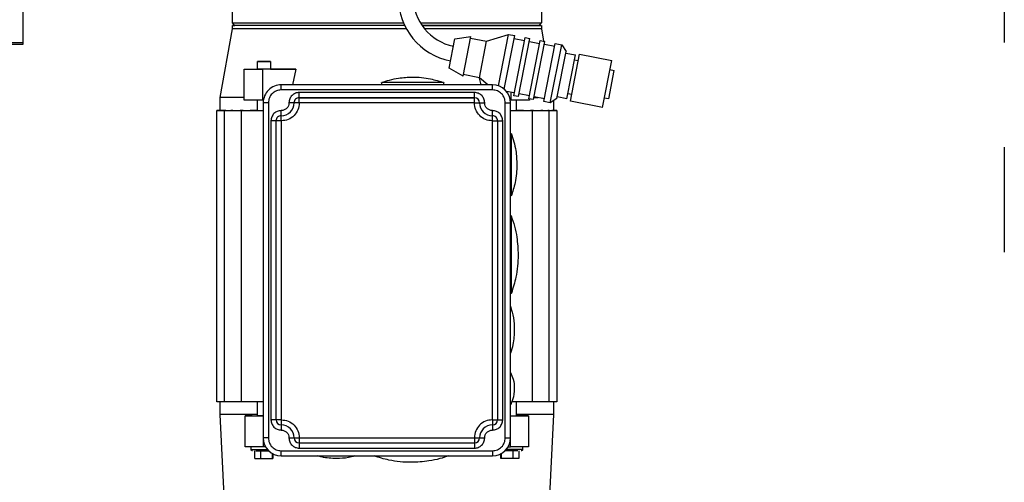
# Model space of a CAD drawing. Header units: inches. Extents: x 170 to 312, y 215 to 248.
# Tile 464 of 529: x 280.252 to 281.193, y 223.821 to 224.263. Entities that reach past the tile are written whole.
import ezdxf

# ---------------------------------------------------------------- set-up
doc = ezdxf.new("R2010")
doc.units = ezdxf.units.IN
doc.header["$LTSCALE"] = 0.25
doc.header["$MEASUREMENT"] = 0
doc.linetypes.add('PHANTOM2', pattern=[1.25, 0.625, -0.125, 0.125, -0.125, 0.125, -0.125])
for name, color, linetype in [('ANNOTATIONS', 1, 'Continuous'), ('HIDDEN', 6, 'PHANTOM2'), ('MOTOR RH', 7, 'Continuous')]:
    doc.layers.add(name, color=color, linetype=linetype)
doc.styles.add('ARIAL', font='arial.ttf', dxfattribs={"height": 0.09375})
doc.dimstyles.new('STANDARD$0', dxfattribs={"dimtxt": 0.09375, "dimasz": 0.09375, "dimexe": 0.03125, "dimexo": 0.046875, "dimgap": 0.09, "dimtad": 0, "dimtih": 1, "dimtoh": 1, "dimdec": 4, "dimzin": 0, "dimdsep": 46, "dimtxsty": 'ARIAL', "dimcen": 0.09, "dimadec": 0, "dimazin": 0, "dimtfac": 1, "dimtdec": 4, "dimtofl": 0, "dimtmove": 0, "dimatfit": 1, "dimfxl": 1, "dimtolj": 1, "dimtzin": 0, "dimarcsym": 0})

# ---------------------------------------------------------------- blocks, each defined once
blk = doc.blocks.new('*D226')
at = {"layer": 'ANNOTATIONS', "color": 0, "lineweight": -2, "transparency": 16777216}
for p, q in [((279.87252, 223.81866), (279.87252, 225.26652)), ((280.95771, 224.66544), (280.95771, 225.26652)), ((279.96627, 225.23527), (280.17973, 225.23527)), ((280.86396, 225.23527), (280.74995, 225.23527))]:
    blk.add_line(p, q, dxfattribs=at)
at = {"layer": 'ANNOTATIONS', "color": 0, "transparency": 16777216}
for points in [[(279.96627, 225.25089), (279.96627, 225.21964), (279.87252, 225.23527)], [(280.86396, 225.25089), (280.86396, 225.21964), (280.95771, 225.23527)]]:
    blk.add_solid(points, dxfattribs=at)
at = {"layer": 'defpoints', "color": 0, "transparency": 16777216}
for p in [(279.87252, 225.23527), (280.95771, 224.61856), (279.87252, 223.77179)]:
    blk.add_point(p, dxfattribs=at)
at = {"layer": 'ANNOTATIONS', "color": 0, "transparency": 16777216, "insert": (280.46484, 225.23527), "char_height": 0.09375, "attachment_point": 5, "style": 'ARIAL'}
blk.add_mtext('\\A1;16 1/8"', dxfattribs=at)
blk = doc.blocks.new('*D227')
at = {"layer": 'ANNOTATIONS', "color": 0, "lineweight": -2, "transparency": 16777216}
for p, q in [((279.87252, 223.81866), (279.87252, 225.5464)), ((281.19256, 225.10012), (281.19256, 225.5464)), ((279.96627, 225.51515), (280.24743, 225.51515)), ((281.09881, 225.51515), (280.81765, 225.51515))]:
    blk.add_line(p, q, dxfattribs=at)
at = {"layer": 'ANNOTATIONS', "color": 0, "transparency": 16777216}
for points in [[(279.96627, 225.53078), (279.96627, 225.49953), (279.87252, 225.51515)], [(281.09881, 225.53078), (281.09881, 225.49953), (281.19256, 225.51515)]]:
    blk.add_solid(points, dxfattribs=at)
at = {"layer": 'defpoints', "color": 0, "transparency": 16777216}
for p in [(279.87252, 225.51515), (281.19256, 225.05324), (279.87252, 223.77179)]:
    blk.add_point(p, dxfattribs=at)
at = {"layer": 'ANNOTATIONS', "color": 0, "transparency": 16777216, "insert": (280.53254, 225.51515), "char_height": 0.09375, "attachment_point": 5, "style": 'ARIAL'}
blk.add_mtext('\\A1;18 1/2"', dxfattribs=at)

msp = doc.modelspace()

# ---------------------------------------------------------------- linework, layer by layer
at = {"layer": 'HIDDEN'}
msp.add_line((281.19256, 225.05324), (281.19256, 224.02255), dxfattribs=at)
at = {"layer": 'MOTOR RH'}
for p, q in [((280.25496, 224.23906), (280.25496, 224.92951)), ((280.45488, 224.25948), (280.45488, 224.27548)), ((280.75015, 224.27548), (280.75015, 224.25948)), ((280.45734, 224.25703), (280.45488, 224.25948)), ((280.45488, 224.25948), (280.61844, 224.25948)), ((280.63456, 224.25948), (280.75015, 224.25948)), ((280.75015, 224.25948), (280.74769, 224.25702)), ((280.44331, 224.18813), (280.45488, 224.25372)), ((280.45488, 224.25372), (280.45488, 224.25703)), ((280.75015, 224.25702), (280.75015, 224.25371)), ((280.75015, 224.25371), (280.75222, 224.24199)), ((280.25496, 224.24054), (274.48933, 224.24054)), ((280.66203, 224.21629), (280.66751, 224.24431)), ((280.66751, 224.24431), (280.68271, 224.24648)), ((280.6753, 224.20855), (280.68271, 224.24648)), ((280.68241, 224.24492), (280.69774, 224.24192)), ((280.69094, 224.20712), (280.69774, 224.24192)), ((280.69774, 224.24192), (280.71867, 224.24855)), ((280.70907, 224.19946), (280.71867, 224.24855)), ((280.71479, 224.19612), (280.7248, 224.24735)), ((280.71867, 224.24855), (280.7248, 224.24735)), ((280.72377, 224.18998), (280.73462, 224.24543)), ((280.72429, 224.24471), (280.7341, 224.24279)), ((280.72837, 224.18908), (280.73922, 224.24453)), ((280.73462, 224.24543), (280.73922, 224.24453)), ((280.73819, 224.18716), (280.74903, 224.24261)), ((280.7387, 224.24189), (280.74852, 224.23997)), ((280.74279, 224.18626), (280.75363, 224.24171)), ((280.74903, 224.24261), (280.75363, 224.24171)), ((280.7526, 224.18433), (280.76345, 224.2398)), ((280.76345, 224.2398), (280.76958, 224.2386)), ((274.48933, 224.23906), (280.25496, 224.23906)), ((280.75312, 224.23907), (280.76293, 224.23715)), ((280.75873, 224.18313), (280.76958, 224.2386)), ((280.76506, 224.18739), (280.77384, 224.23227)), ((280.76958, 224.2386), (280.77384, 224.23227)), ((280.77353, 224.23071), (280.78273, 224.22891)), ((280.47892, 224.21519), (280.47892, 224.22257)), ((280.49122, 224.22257), (280.49122, 224.21519)), ((280.77457, 224.18715), (280.78273, 224.22891)), ((280.77794, 224.18487), (280.78672, 224.22976)), ((280.78182, 224.22423), (280.7855, 224.22351)), ((280.78672, 224.22976), (280.81739, 224.22376)), ((280.80861, 224.17887), (280.81739, 224.22376)), ((280.46623, 224.18567), (280.46623, 224.21519)), ((280.46623, 224.21519), (280.48363, 224.21519)), ((280.46623, 224.21519), (280.47482, 224.21519)), ((280.47482, 224.21519), (280.47892, 224.21519)), ((280.48363, 224.21519), (280.48363, 224.18566)), ((280.51568, 224.21519), (280.48363, 224.21519)), ((280.51568, 224.21519), (280.51239, 224.20043)), ((280.6753, 224.20855), (280.66203, 224.21629)), ((280.81454, 224.1869), (280.81986, 224.21409)), ((280.81566, 224.21491), (280.81986, 224.21409)), ((280.59759, 224.20042), (280.59759, 224.20259)), ((280.65665, 224.20259), (280.65665, 224.20042)), ((280.69094, 224.20712), (280.6756, 224.21012)), ((280.699, 224.20042), (280.69094, 224.20712)), ((280.69264, 224.20042), (280.6912, 224.2069)), ((280.50163, 224.1955), (280.50163, 224.20043)), ((280.7034, 224.20042), (280.50163, 224.20043)), ((280.50163, 224.20043), (280.50163, 224.20043)), ((280.7034, 224.1955), (280.50163, 224.1955)), ((280.51885, 224.1832), (280.51885, 224.19304)), ((280.68618, 224.19304), (280.51885, 224.19304)), ((280.68618, 224.1832), (280.68618, 224.19304)), ((280.7034, 224.1955), (280.7034, 224.20042)), ((280.7034, 224.20042), (280.7034, 224.20042)), ((280.72429, 224.19262), (280.71674, 224.19409)), ((280.7214, 224.18566), (280.7214, 224.19318)), ((280.44331, 224.17582), (280.44331, 224.18813)), ((280.48363, 224.18566), (280.46623, 224.18567)), ((280.47892, 224.17582), (280.47892, 224.18567)), ((280.48458, 224.18566), (280.48363, 224.18566)), ((280.4844, 224.1832), (280.4844, 223.86332)), ((280.4844, 224.1832), (280.4844, 224.1832)), ((280.48933, 224.1832), (280.48932, 223.86332)), ((280.51393, 224.1832), (280.51393, 224.1832)), ((280.51885, 224.18812), (280.68618, 224.18812)), ((280.51885, 224.18812), (280.51885, 224.18812)), ((280.68618, 224.18812), (280.51885, 224.18812)), ((280.68618, 224.1832), (280.51885, 224.1832)), ((280.68618, 224.18812), (280.68618, 224.18812)), ((280.6911, 224.1832), (280.6911, 224.1832)), ((280.7157, 223.86332), (280.7157, 224.1832)), ((280.7214, 224.18566), (280.72045, 224.18566)), ((280.72062, 223.86332), (280.72063, 224.1832)), ((280.72063, 224.1832), (280.72063, 224.1832)), ((280.7388, 224.18566), (280.7214, 224.18566)), ((280.72837, 224.18908), (280.72377, 224.18998)), ((280.72611, 224.18566), (280.72611, 224.17582)), ((280.7387, 224.1898), (280.72889, 224.19172)), ((280.74279, 224.18626), (280.73819, 224.18716)), ((280.7388, 224.18704), (280.7388, 224.18566)), ((280.74727, 224.18812), (280.74315, 224.18812)), ((280.75312, 224.18698), (280.7433, 224.1889)), ((280.75873, 224.18313), (280.7526, 224.18433)), ((280.76506, 224.18739), (280.75873, 224.18313)), ((280.76172, 224.18514), (280.76172, 224.17582)), ((280.77457, 224.18715), (280.76537, 224.18895)), ((280.77916, 224.19112), (280.77548, 224.19184)), ((280.80861, 224.17887), (280.77794, 224.18487)), ((280.81454, 224.1869), (280.81034, 224.18772)), ((280.44011, 224.17582), (280.44011, 224.17582)), ((280.44011, 224.17582), (280.44011, 224.17583)), ((280.44331, 224.17583), (280.44011, 224.17583)), ((280.44011, 224.17583), (280.44011, 224.17583)), ((280.44011, 224.17583), (280.44331, 224.17583)), ((280.44011, 224.17583), (280.44011, 224.17583)), ((280.44011, 224.17583), (280.44011, 224.17583)), ((280.44011, 224.17583), (280.44011, 224.17583)), ((280.44011, 224.17583), (280.44011, 224.17583)), ((280.44011, 224.17583), (280.44011, 224.17583)), ((280.44011, 224.17583), (280.44011, 224.17583)), ((280.44331, 224.17583), (280.44011, 224.17583)), ((280.44011, 224.17583), (280.44011, 224.17583)), ((280.44011, 224.17582), (280.4844, 224.17582)), ((280.44011, 223.89777), (280.44011, 224.17582)), ((280.44011, 224.17582), (280.44011, 224.17582)), ((280.44011, 224.17582), (280.46514, 224.17582)), ((280.44011, 224.17582), (280.44011, 224.17582)), ((280.44011, 224.17582), (280.44011, 224.17582)), ((280.44011, 224.17582), (280.44011, 224.17582)), ((280.44011, 224.17582), (280.44011, 224.17582)), ((280.44748, 224.17582), (280.44011, 224.17582)), ((280.44011, 224.17582), (280.44011, 224.17582)), ((280.44011, 224.17582), (280.44011, 224.17582)), ((280.44417, 224.17582), (280.44011, 224.17582)), ((280.44011, 224.17582), (280.44011, 224.17582)), ((280.44333, 224.17582), (280.44333, 224.17582)), ((280.44476, 224.17582), (280.44417, 224.17582)), ((280.44476, 224.17582), (280.44476, 224.17582)), ((280.44871, 224.17582), (280.44748, 224.17582)), ((280.44749, 223.89777), (280.4475, 224.17582)), ((280.4475, 224.17582), (280.4475, 224.17582)), ((280.44871, 224.17582), (280.44871, 224.17582)), ((280.45537, 224.17582), (280.45343, 224.17582)), ((280.45537, 224.17582), (280.45537, 224.17582)), ((280.46514, 224.17582), (280.46238, 224.17582)), ((280.46364, 223.89777), (280.46365, 224.17582)), ((280.46365, 224.17582), (280.46365, 224.17582)), ((280.46514, 224.17582), (280.46514, 224.17582)), ((280.47892, 224.17582), (280.47194, 224.17582)), ((280.47398, 224.17582), (280.47398, 224.17582)), ((280.47876, 224.17582), (280.47493, 224.17582)), ((280.47876, 224.17582), (280.47876, 224.17582)), ((280.50163, 224.1709), (280.50163, 224.17582)), ((280.7034, 224.16597), (280.7034, 224.17582)), ((280.72063, 224.17582), (280.76492, 224.17582)), ((280.73309, 224.17582), (280.72611, 224.17582)), ((280.72627, 224.17582), (280.72627, 224.17582)), ((280.7301, 224.17582), (280.72627, 224.17582)), ((280.73105, 224.17582), (280.73105, 224.17582)), ((280.73989, 224.17582), (280.73989, 224.17582)), ((280.74265, 224.17582), (280.73989, 224.17582)), ((280.73989, 224.17582), (280.76492, 224.17582)), ((280.74139, 224.17582), (280.74138, 223.89777)), ((280.74139, 224.17582), (280.74139, 224.17582)), ((280.74966, 224.17582), (280.74966, 224.17582)), ((280.7516, 224.17582), (280.74966, 224.17582)), ((280.75632, 224.17582), (280.75632, 224.17582)), ((280.75755, 224.17582), (280.75632, 224.17582)), ((280.75753, 224.17582), (280.75753, 224.17582)), ((280.75753, 223.89777), (280.75753, 224.17582)), ((280.76027, 224.17582), (280.76027, 224.17582)), ((280.76086, 224.17582), (280.76027, 224.17582)), ((280.76027, 224.17582), (280.76492, 224.17582)), ((280.76492, 224.17582), (280.76086, 224.17582)), ((280.7617, 224.17582), (280.7617, 224.17582)), ((280.76492, 224.17582), (280.76172, 224.17582)), ((280.76492, 224.17582), (280.76491, 223.89777)), ((280.76492, 224.17582), (280.76492, 224.17582)), ((280.76492, 224.17582), (280.76492, 224.17582)), ((280.76492, 224.17582), (280.76492, 224.17582)), ((280.76492, 224.17582), (280.76492, 224.17582)), ((280.76492, 224.17582), (280.76492, 224.17582)), ((280.76492, 224.17582), (280.76492, 224.17582)), ((280.76492, 224.17582), (280.76492, 224.17582)), ((280.76492, 224.17582), (280.76492, 224.17582)), ((280.76492, 224.17582), (280.76492, 224.17582)), ((280.76492, 224.17582), (280.76492, 224.17582)), ((280.76492, 224.17582), (280.76492, 224.17582)), ((280.76492, 224.17582), (280.76492, 224.17582)), ((280.49179, 224.16598), (280.49178, 223.88054)), ((280.4967, 223.88054), (280.49671, 224.16598)), ((280.49671, 224.16598), (280.49671, 224.16598)), ((280.50163, 224.16598), (280.50162, 223.88054)), ((280.50163, 224.16598), (280.50163, 224.1709)), ((280.50163, 224.1709), (280.50163, 224.1709)), ((280.7034, 224.1709), (280.7034, 224.1709)), ((280.7034, 223.88054), (280.7034, 224.16597)), ((280.70832, 224.16597), (280.70832, 223.88054)), ((280.70832, 224.16597), (280.70832, 224.16597)), ((280.71324, 223.88054), (280.71324, 224.16597)), ((280.72062, 224.15367), (280.72156, 224.15367)), ((280.72156, 224.09462), (280.72156, 224.15367)), ((280.72156, 224.09462), (280.72062, 224.09462)), ((280.72062, 224.07493), (280.72152, 224.07493)), ((280.72152, 224.00111), (280.72152, 224.07493)), ((280.72152, 224.00111), (280.72062, 224.00111)), ((280.4844, 223.89777), (280.44011, 223.89777)), ((280.44331, 223.88547), (280.44331, 223.89777)), ((280.47891, 223.88424), (280.47891, 223.89777)), ((280.76491, 223.89777), (280.7218, 223.89777)), ((280.72611, 223.89777), (280.72611, 223.88423)), ((280.76171, 223.89777), (280.76171, 223.88547)), ((280.44749, 223.80181), (280.44331, 223.88547)), ((280.46709, 223.88424), (280.48449, 223.88424)), ((280.46709, 223.85471), (280.46709, 223.88424)), ((280.47368, 223.88424), (280.46709, 223.88424)), ((280.47368, 223.88424), (280.47891, 223.88424)), ((280.72053, 223.88423), (280.73793, 223.88423)), ((280.73134, 223.88423), (280.72611, 223.88423)), ((280.73793, 223.88423), (280.73134, 223.88423)), ((280.73793, 223.88423), (280.73793, 223.85471)), ((280.76171, 223.88547), (280.75753, 223.8018)), ((280.50162, 223.88054), (280.50162, 223.8707)), ((280.7034, 223.88054), (280.7034, 223.8707)), ((280.51885, 223.86332), (280.68617, 223.86332)), ((280.51885, 223.86332), (280.51885, 223.85348)), ((280.68617, 223.86332), (280.68617, 223.85347)), ((280.48449, 223.85471), (280.46709, 223.85471)), ((280.47276, 223.85225), (280.47276, 223.85471)), ((280.48449, 223.86153), (280.48449, 223.85471)), ((280.48671, 223.85471), (280.48449, 223.85471)), ((280.51885, 223.8584), (280.68617, 223.8584)), ((280.71831, 223.85471), (280.72053, 223.85471)), ((280.72053, 223.85471), (280.72053, 223.86153)), ((280.73793, 223.85471), (280.72053, 223.85471)), ((280.73226, 223.85471), (280.73226, 223.85225)), ((280.47623, 223.84364), (280.47623, 223.85102)), ((280.48211, 223.84364), (280.48211, 223.85102)), ((280.49289, 223.84847), (280.49289, 223.84364)), ((280.49356, 223.84844), (280.49367, 223.84364)), ((280.50162, 223.85102), (280.7034, 223.85101)), ((280.50162, 223.8461), (280.50162, 223.85102)), ((280.50162, 223.8461), (280.7034, 223.84609)), ((280.51885, 223.85348), (280.68617, 223.85347)), ((280.7034, 223.85101), (280.7034, 223.84609)), ((280.71135, 223.84363), (280.71146, 223.84838)), ((280.71213, 223.84363), (280.71213, 223.84847)), ((280.72291, 223.85102), (280.72291, 223.84363)), ((280.72879, 223.85102), (280.72879, 223.84363)), ((280.48211, 223.84364), (280.49289, 223.84364)), ((280.49289, 223.84364), (280.49367, 223.84364)), ((280.71213, 223.84363), (280.71135, 223.84363)), ((280.72291, 223.84363), (280.71213, 223.84363))]:
    msp.add_line(p, q, dxfattribs=at)
at = {"layer": 'MOTOR RH', "flags": 128}
for points in [[(280.62129, 224.25371), (280.61382, 224.25371), (280.60252, 224.25371), (280.59121, 224.25371), (280.57998, 224.25371), (280.56888, 224.25371), (280.55797, 224.25371), (280.54733, 224.25371), (280.53701, 224.25371), (280.52707, 224.25371), (280.51758, 224.25371), (280.50858, 224.25371), (280.50014, 224.25371), (280.4923, 224.25371), (280.4851, 224.25371), (280.47859, 224.25371), (280.47281, 224.25371), (280.4678, 224.25372), (280.46357, 224.25372), (280.46016, 224.25372), (280.45758, 224.25372), (280.45585, 224.25372), (280.45499, 224.25372), (280.45488, 224.25372)], [(280.61957, 224.25702), (280.61382, 224.25702), (280.60252, 224.25702), (280.59121, 224.25702), (280.57998, 224.25702), (280.56888, 224.25702), (280.55797, 224.25702), (280.54733, 224.25702), (280.53701, 224.25702), (280.52707, 224.25702), (280.51758, 224.25702), (280.50858, 224.25702), (280.50014, 224.25702), (280.4923, 224.25702), (280.4851, 224.25702), (280.47859, 224.25702), (280.47281, 224.25702), (280.4678, 224.25702), (280.46357, 224.25702), (280.46016, 224.25702), (280.45758, 224.25703), (280.45585, 224.25703), (280.45499, 224.25703), (280.45585, 224.25703), (280.45734, 224.25703)], [(280.74769, 224.25702), (280.74918, 224.25702), (280.75005, 224.25702), (280.74918, 224.25702), (280.74745, 224.25702), (280.74488, 224.25702), (280.74146, 224.25702), (280.73724, 224.25702), (280.73222, 224.25702), (280.72644, 224.25702), (280.71993, 224.25702), (280.71274, 224.25702), (280.70489, 224.25702), (280.69645, 224.25702), (280.68746, 224.25702), (280.67796, 224.25702), (280.66803, 224.25702), (280.65771, 224.25702), (280.64706, 224.25702), (280.63616, 224.25702), (280.63615, 224.25702)], [(280.75015, 224.25371), (280.75005, 224.25371), (280.74918, 224.25371), (280.74745, 224.25371), (280.74488, 224.25371), (280.74146, 224.25371), (280.73724, 224.25371), (280.73222, 224.25371), (280.72644, 224.25371), (280.71993, 224.25371), (280.71274, 224.25371), (280.70489, 224.25371), (280.69645, 224.25371), (280.68746, 224.25371), (280.67796, 224.25371), (280.66803, 224.25371), (280.65771, 224.25371), (280.64706, 224.25371), (280.63865, 224.25371)], [(280.48742, 224.22257), (280.48272, 224.22257), (280.48072, 224.22257), (280.47939, 224.22257), (280.47892, 224.22257), (280.47939, 224.22257), (280.48072, 224.22257), (280.48272, 224.22257), (280.48742, 224.22257)], [(280.48742, 224.22257), (280.48942, 224.22257), (280.49075, 224.22257), (280.49122, 224.22257), (280.49075, 224.22257), (280.48942, 224.22257), (280.48742, 224.22257)], [(280.48507, 224.21519), (280.48272, 224.21519), (280.48072, 224.21519), (280.47939, 224.21519), (280.47892, 224.21519)], [(280.49122, 224.21519), (280.49075, 224.21519), (280.48942, 224.21519), (280.48742, 224.21519), (280.48507, 224.21519)], [(280.49122, 224.21519), (280.49332, 224.21519), (280.49857, 224.21519), (280.50406, 224.21519), (280.50977, 224.21519), (280.51568, 224.21519)], [(280.65665, 224.20259), (280.6562, 224.20259), (280.65487, 224.20259), (280.65269, 224.20259), (280.64974, 224.20259), (280.6461, 224.20259), (280.64189, 224.20259), (280.63722, 224.20259), (280.63225, 224.20259), (280.62712, 224.20259), (280.62199, 224.20259), (280.61702, 224.20259), (280.61236, 224.20259), (280.60814, 224.20259), (280.6045, 224.20259), (280.60155, 224.20259), (280.59937, 224.20259), (280.59804, 224.20259), (280.59759, 224.20259)], [(280.46623, 224.18813), (280.46037, 224.18813), (280.45522, 224.18813), (280.45097, 224.18813), (280.44763, 224.18813), (280.44524, 224.18813), (280.44379, 224.18813), (280.44331, 224.18813)], [(280.48933, 224.1832), (280.48837, 224.1832), (280.48744, 224.1832), (280.48659, 224.1832), (280.48585, 224.1832), (280.48523, 224.1832), (280.48478, 224.1832), (280.4845, 224.1832), (280.4844, 224.1832)], [(280.51403, 224.1832), (280.51384, 224.1832), (280.51356, 224.1832), (280.5131, 224.1832), (280.51249, 224.1832), (280.51175, 224.1832), (280.51089, 224.1832), (280.50997, 224.1832), (280.50901, 224.1832)], [(280.51885, 224.1832), (280.51789, 224.1832), (280.51697, 224.1832), (280.51612, 224.1832), (280.51537, 224.1832), (280.51476, 224.1832), (280.51431, 224.1832), (280.51403, 224.1832)], [(280.68618, 224.1832), (280.68714, 224.1832), (280.68806, 224.1832), (280.68891, 224.1832), (280.68966, 224.1832), (280.69027, 224.1832), (280.69072, 224.1832), (280.691, 224.1832), (280.69119, 224.1832)], [(280.69119, 224.1832), (280.69147, 224.1832), (280.69193, 224.1832), (280.69254, 224.1832), (280.69329, 224.1832), (280.69414, 224.1832), (280.69506, 224.1832), (280.69602, 224.1832)], [(280.7157, 224.1832), (280.71666, 224.1832), (280.71759, 224.1832), (280.71844, 224.1832), (280.71918, 224.1832), (280.7198, 224.1832), (280.72025, 224.1832), (280.72053, 224.1832), (280.72063, 224.1832)], [(280.4968, 224.16598), (280.49661, 224.16598), (280.49633, 224.16598), (280.49588, 224.16598), (280.49527, 224.16598), (280.49452, 224.16598), (280.49367, 224.16598), (280.49275, 224.16598), (280.49179, 224.16598)], [(280.50163, 224.16598), (280.50067, 224.16598), (280.49975, 224.16598), (280.4989, 224.16598), (280.49815, 224.16598), (280.49754, 224.16598), (280.49708, 224.16598), (280.4968, 224.16598)], [(280.7034, 224.16597), (280.70436, 224.16597), (280.70528, 224.16597), (280.70613, 224.16597), (280.70688, 224.16597), (280.70749, 224.16597), (280.70795, 224.16597), (280.70823, 224.16597), (280.70832, 224.16597)], [(280.70832, 224.16597), (280.70842, 224.16597), (280.7087, 224.16597), (280.70915, 224.16597), (280.70976, 224.16597), (280.71051, 224.16597), (280.71136, 224.16597), (280.71228, 224.16597), (280.71324, 224.16597)], [(280.47891, 223.88547), (280.47546, 223.88547), (280.46873, 223.88547), (280.46272, 223.88547), (280.45747, 223.88547), (280.45302, 223.88547), (280.44939, 223.88547), (280.44659, 223.88547), (280.44464, 223.88547), (280.44355, 223.88547), (280.44331, 223.88547)], [(280.4844, 223.88424), (280.48271, 223.88424), (280.48072, 223.88424), (280.47938, 223.88424), (280.47891, 223.88424)], [(280.72062, 223.88423), (280.72231, 223.88423), (280.72431, 223.88423), (280.72564, 223.88423), (280.72611, 223.88423)], [(280.76171, 223.88547), (280.76147, 223.88547), (280.76038, 223.88547), (280.75844, 223.88547), (280.75564, 223.88547), (280.752, 223.88546), (280.74755, 223.88546), (280.7423, 223.88546), (280.7363, 223.88546), (280.72956, 223.88546), (280.72611, 223.88546)], [(280.4967, 223.88054), (280.49661, 223.88054), (280.49633, 223.88054), (280.49587, 223.88054), (280.49526, 223.88054), (280.49452, 223.88054), (280.49367, 223.88054), (280.49274, 223.88054), (280.49178, 223.88054)], [(280.50162, 223.88054), (280.50066, 223.88054), (280.49974, 223.88054), (280.49889, 223.88054), (280.49814, 223.88054), (280.49753, 223.88054), (280.49708, 223.88054), (280.4968, 223.88054), (280.4967, 223.88054)], [(280.7034, 223.88054), (280.70436, 223.88054), (280.70528, 223.88054), (280.70613, 223.88054), (280.70688, 223.88054), (280.70749, 223.88054), (280.70794, 223.88054), (280.70822, 223.88054), (280.70832, 223.88054)], [(280.70832, 223.88054), (280.70841, 223.88054), (280.70869, 223.88054), (280.70915, 223.88054), (280.70976, 223.88054), (280.7105, 223.88054), (280.71136, 223.88054), (280.71228, 223.88054), (280.71324, 223.88054)], [(280.48932, 223.86332), (280.48836, 223.86332), (280.48744, 223.86332), (280.48659, 223.86332), (280.48584, 223.86332), (280.48523, 223.86332), (280.48477, 223.86332), (280.48449, 223.86332), (280.4844, 223.86332)], [(280.50901, 223.86332), (280.50997, 223.86332), (280.51089, 223.86332), (280.51174, 223.86332), (280.51249, 223.86332), (280.5131, 223.86332), (280.51355, 223.86332), (280.51383, 223.86332), (280.51393, 223.86332)], [(280.51393, 223.86332), (280.51402, 223.86332), (280.5143, 223.86332), (280.51476, 223.86332), (280.51537, 223.86332), (280.51611, 223.86332), (280.51697, 223.86332), (280.51789, 223.86332), (280.51885, 223.86332)], [(280.68617, 223.86332), (280.68713, 223.86332), (280.68806, 223.86332), (280.68891, 223.86332), (280.68965, 223.86332), (280.69026, 223.86332), (280.69072, 223.86332), (280.691, 223.86332), (280.69119, 223.86332)], [(280.69119, 223.86332), (280.69147, 223.86332), (280.69192, 223.86332), (280.69253, 223.86332), (280.69328, 223.86332), (280.69413, 223.86332), (280.69505, 223.86332), (280.69601, 223.86332)], [(280.7157, 223.86332), (280.71666, 223.86332), (280.71758, 223.86332), (280.71843, 223.86332), (280.71918, 223.86332), (280.71979, 223.86332), (280.72025, 223.86332), (280.72053, 223.86332), (280.72062, 223.86332)], [(280.47276, 223.85225), (280.47281, 223.85225), (280.47358, 223.85225), (280.47524, 223.85225), (280.47766, 223.85225), (280.48064, 223.85225), (280.48397, 223.85225), (280.48738, 223.85225), (280.48843, 223.85225)], [(280.73226, 223.85225), (280.73221, 223.85225), (280.73144, 223.85225), (280.72978, 223.85225), (280.72736, 223.85225), (280.72438, 223.85225), (280.72105, 223.85225), (280.71764, 223.85225), (280.71659, 223.85225)], [(280.47623, 223.84364), (280.47649, 223.84364), (280.47724, 223.84364), (280.47835, 223.84364), (280.47967, 223.84364), (280.48099, 223.84364), (280.48211, 223.84364)], [(280.72879, 223.84363), (280.72853, 223.84363), (280.72778, 223.84363), (280.72667, 223.84363), (280.72535, 223.84363), (280.72403, 223.84363), (280.72291, 223.84363)]]:
    msp.add_lwpolyline(points, dxfattribs=at)
at = {"layer": 'MOTOR RH'}
for centre, radius, start, end in [((280.67526, 224.28397), 0.06188, 180, 258.93501), ((280.67526, 224.28397), 0.0475, 180, 258.93501), ((280.45804, 224.25899), 0.00197, 208.22912, 241.77088), ((280.747, 224.25899), 0.00197, 298.22912, 331.77088), ((280.50163, 224.1832), 0.01722, 89.99914, 179.99914), ((280.7034, 224.1832), 0.01722, 359.99914, 89.99914), ((280.50163, 224.1832), 0.0123, 269.99914, 359.99914), ((280.51885, 224.1832), 0.00492, 89.99914, 179.99914), ((280.68618, 224.1832), 0.00492, 359.99914, 89.99914), ((280.7034, 224.1832), 0.0123, 179.99914, 269.99914), ((280.44333, 224.17969), 0.00386, 269.74652, 270.02852), ((280.7617, 224.17968), 0.00386, 269.96976, 270.25175), ((280.50163, 224.16598), 0.00492, 89.99914, 179.99914), ((280.7034, 224.16597), 0.00492, 359.99891, 89.99914), ((280.50162, 223.88054), 0.00492, 179.99914, 269.99914), ((280.50162, 223.86332), 0.0123, 359.99914, 89.99914), ((280.7034, 223.86332), 0.0123, 89.99914, 179.99914), ((280.7034, 223.88054), 0.00492, 269.99914, 359.99914), ((280.50162, 223.86332), 0.01722, 179.99914, 269.99914), ((280.51885, 223.86332), 0.00492, 179.99914, 269.99914), ((280.68617, 223.86332), 0.00492, 269.99914, 359.99914), ((280.7034, 223.86332), 0.01722, 269.99914, 359.99914)]:
    msp.add_arc(centre, radius, start, end, dxfattribs=at)
for points, knots in [([(280.45617, 224.25703), (280.45616, 224.25717), (280.45613, 224.25772), (280.45612, 224.25803), (280.4561, 224.25826)], [0, 0, 0, 0, 0.2630886, 1, 1, 1, 1]), ([(280.63633, 224.25702), (280.63759, 224.25702), (280.64507, 224.25702), (280.6582, 224.25702), (280.67532, 224.25702), (280.69115, 224.25702), (280.70547, 224.25702), (280.71802, 224.25702), (280.7286, 224.25702), (280.73703, 224.25702), (280.74312, 224.25702), (280.74697, 224.25702), (280.74745, 224.25702), (280.74769, 224.25702)], [0, 0, 0, 0, 0.019786, 0.117807, 0.215829, 0.31385, 0.411872, 0.509893, 0.607914, 0.705936, 0.803957, 0.901979, 1, 1, 1, 1]), ([(280.59703, 224.20238), (280.59974, 224.2033), (280.60518, 224.20514), (280.61523, 224.20727), (280.62262, 224.2076), (280.62712, 224.20781)], [0, 0, 0, 0, 0.2796036, 0.560308, 1, 1, 1, 1]), ([(280.62712, 224.20781), (280.62998, 224.20772), (280.63572, 224.20755), (280.64589, 224.20603), (280.65292, 224.20376), (280.65721, 224.20238)], [0, 0, 0, 0, 0.279604, 0.560308, 1, 1, 1, 1]), ([(280.72135, 224.15424), (280.72227, 224.15152), (280.72411, 224.14609), (280.72624, 224.13603), (280.72657, 224.12865), (280.72678, 224.12414)], [0, 0, 0, 0, 0.279604, 0.560308, 1, 1, 1, 1]), ([(280.72678, 224.12414), (280.72669, 224.12128), (280.72652, 224.11554), (280.725, 224.10538), (280.72273, 224.09834), (280.72135, 224.09405)], [0, 0, 0, 0, 0.279604, 0.560308, 1, 1, 1, 1]), ([(280.72126, 224.07564), (280.7224, 224.07225), (280.72469, 224.06545), (280.72734, 224.05288), (280.72775, 224.04365), (280.72801, 224.03802)], [0, 0, 0, 0, 0.279608, 0.560304, 1, 1, 1, 1]), ([(280.72801, 224.03802), (280.7279, 224.03444), (280.72768, 224.02727), (280.72586, 224.01492), (280.72316, 224.00647), (280.72156, 224.00145)], [0, 0, 0, 0, 0.287708, 0.576536, 1, 1, 1, 1]), ([(280.72062, 223.989), (280.72173, 223.98532), (280.72393, 223.97803), (280.72419, 223.97043), (280.72431, 223.96666)], [0, 0, 0, 0, 0.505138, 1, 1, 1, 1]), ([(280.72431, 223.96666), (280.7241, 223.96187), (280.72377, 223.95418), (280.72148, 223.94686), (280.72062, 223.94411)], [0, 0, 0, 0, 0.6239557, 1, 1, 1, 1]), ([(280.72062, 223.92582), (280.72164, 223.92365), (280.72388, 223.91885), (280.72462, 223.90983), (280.72372, 223.90146), (280.72136, 223.89662), (280.72062, 223.8951)], [0, 0, 0, 0, 0.224149, 0.495553, 0.840976, 1, 1, 1, 1]), ([(280.47399, 223.85102), (280.47387, 223.85103), (280.47361, 223.85105), (280.47325, 223.85124), (280.47295, 223.85155), (280.47276, 223.85196), (280.47277, 223.85226), (280.47277, 223.8524)], [0, 0, 0, 0, 0.1792638, 0.3727101, 0.5711243, 0.7965027, 1, 1, 1, 1]), ([(280.47724, 223.85102), (280.47812, 223.85102), (280.47989, 223.85102), (280.48322, 223.85102), (280.4866, 223.85102), (280.48863, 223.85102), (280.48959, 223.85102)], [0, 0, 0, 0, 0.256898, 0.513796, 0.770695, 1, 1, 1, 1]), ([(280.57203, 223.84609), (280.56994, 223.8455), (280.56425, 223.84387), (280.55351, 223.84344), (280.54357, 223.84398), (280.5377, 223.84572), (280.53641, 223.84609)], [0, 0, 0, 0, 0.180037, 0.491824, 0.888644, 1, 1, 1, 1]), ([(280.66162, 223.84609), (280.65885, 223.84516), (280.65267, 223.84309), (280.64074, 223.8407), (280.62793, 223.83965), (280.61514, 223.84032), (280.60315, 223.84201), (280.59504, 223.8446), (280.59036, 223.84609)], [0, 0, 0, 0, 0.120572, 0.268943, 0.501357, 0.649152, 0.797523, 1, 1, 1, 1]), ([(280.72778, 223.85102), (280.7269, 223.85102), (280.72513, 223.85102), (280.7218, 223.85102), (280.71838, 223.85102), (280.71631, 223.85102), (280.71531, 223.85102)], [0, 0, 0, 0, 0.254447, 0.5088939, 0.7633409, 1, 1, 1, 1]), ([(280.73225, 223.85239), (280.73225, 223.85227), (280.73226, 223.85202), (280.73213, 223.85165), (280.73187, 223.85131), (280.73148, 223.85106), (280.73118, 223.85103), (280.73103, 223.85102)], [0, 0, 0, 0, 0.171242, 0.359555, 0.557144, 0.787315, 1, 1, 1, 1])]:
    msp.add_open_spline(points, degree=3, knots=knots, dxfattribs=at)
for points in [[(280.50163, 224.1955), (280.50002, 224.19532), (280.49679, 224.19495), (280.49273, 224.19211), (280.48988, 224.18804), (280.48951, 224.18481), (280.48933, 224.1832)], [(280.51885, 224.19304), (280.51756, 224.1929), (280.51498, 224.1926), (280.51173, 224.19032), (280.50946, 224.18707), (280.50916, 224.18449), (280.50901, 224.1832)], [(280.69602, 224.1832), (280.69587, 224.18449), (280.69558, 224.18707), (280.6933, 224.19032), (280.69005, 224.1926), (280.68747, 224.19289), (280.68618, 224.19304)], [(280.7157, 224.1832), (280.71552, 224.18481), (280.71515, 224.18804), (280.7123, 224.1921), (280.70824, 224.19495), (280.70501, 224.19532), (280.7034, 224.1955)], [(280.51885, 224.1832), (280.51859, 224.18094), (280.51808, 224.17643), (280.51409, 224.17074), (280.5084, 224.16675), (280.50389, 224.16624), (280.50163, 224.16598)], [(280.50901, 224.1832), (280.5089, 224.18223), (280.50868, 224.1803), (280.50697, 224.17786), (280.50453, 224.17615), (280.5026, 224.17593), (280.50163, 224.17582)], [(280.7034, 224.16597), (280.70114, 224.16623), (280.69663, 224.16675), (280.69094, 224.17073), (280.68695, 224.17643), (280.68644, 224.18094), (280.68618, 224.1832)], [(280.7034, 224.17582), (280.70243, 224.17593), (280.7005, 224.17615), (280.69806, 224.17786), (280.69635, 224.1803), (280.69613, 224.18223), (280.69602, 224.1832)], [(280.50163, 224.17582), (280.50034, 224.17567), (280.49776, 224.17538), (280.49451, 224.1731), (280.49223, 224.16985), (280.49193, 224.16727), (280.49179, 224.16598)], [(280.71324, 224.16597), (280.7131, 224.16726), (280.7128, 224.16984), (280.71052, 224.1731), (280.70727, 224.17537), (280.70469, 224.17567), (280.7034, 224.17582)], [(280.49178, 223.88054), (280.49193, 223.87925), (280.49223, 223.87668), (280.4945, 223.87342), (280.49776, 223.87115), (280.50033, 223.87085), (280.50162, 223.8707)], [(280.50162, 223.88054), (280.50388, 223.88029), (280.5084, 223.87977), (280.51409, 223.87578), (280.51807, 223.87009), (280.51859, 223.86558), (280.51885, 223.86332)], [(280.7034, 223.88054), (280.70114, 223.88028), (280.69663, 223.87976), (280.69093, 223.87578), (280.68695, 223.87009), (280.68643, 223.86557), (280.68617, 223.86332)], [(280.7034, 223.8707), (280.70469, 223.87085), (280.70727, 223.87114), (280.71052, 223.87342), (280.7128, 223.87667), (280.71309, 223.87925), (280.71324, 223.88054)], [(280.48932, 223.86332), (280.48951, 223.86171), (280.48988, 223.85848), (280.49272, 223.85442), (280.49679, 223.85157), (280.50001, 223.8512), (280.50162, 223.85102)], [(280.50162, 223.8707), (280.50259, 223.87059), (280.50453, 223.87037), (280.50697, 223.86866), (280.50867, 223.86622), (280.5089, 223.86429), (280.50901, 223.86332)], [(280.50901, 223.86332), (280.50915, 223.86203), (280.50945, 223.85945), (280.51173, 223.8562), (280.51498, 223.85392), (280.51756, 223.85363), (280.51885, 223.85348)], [(280.68617, 223.85347), (280.68746, 223.85362), (280.69004, 223.85392), (280.69329, 223.85619), (280.69557, 223.85945), (280.69587, 223.86203), (280.69601, 223.86332)], [(280.69601, 223.86332), (280.69613, 223.86428), (280.69635, 223.86622), (280.69805, 223.86866), (280.70049, 223.87037), (280.70243, 223.87059), (280.7034, 223.8707)], [(280.7034, 223.85101), (280.70501, 223.8512), (280.70823, 223.85157), (280.7123, 223.85441), (280.71514, 223.85848), (280.71551, 223.8617), (280.7157, 223.86332)]]:
    msp.add_open_spline(points, degree=3, dxfattribs=at)

# ---------------------------------------------------------------- dimensions: what is measured, and where the dimension line sits
at = {"layer": 'ANNOTATIONS'}
dim = msp.add_linear_dim(base=(279.87252, 225.51515), p1=(281.19256, 225.05324), p2=(279.87252, 223.77179), text='18 1/2"', dimstyle='STANDARD$0', override={"dimtxsty": 'ARIAL'}, dxfattribs=at)
dim.commit()
dim.dimension.update_dxf_attribs({"geometry": '*D227', "text_midpoint": (280.53254, 225.51515)})
dim = msp.add_linear_dim(base=(279.87252, 225.23527), p1=(280.95771, 224.61856), p2=(279.87252, 223.77179), text='16 1/8"', dimstyle='STANDARD$0', dxfattribs=at)
dim.commit()
dim.dimension.update_dxf_attribs({"geometry": '*D226', "text_midpoint": (280.46484, 225.23527), "dimtype": 160})

doc.saveas('drawing.dxf')
